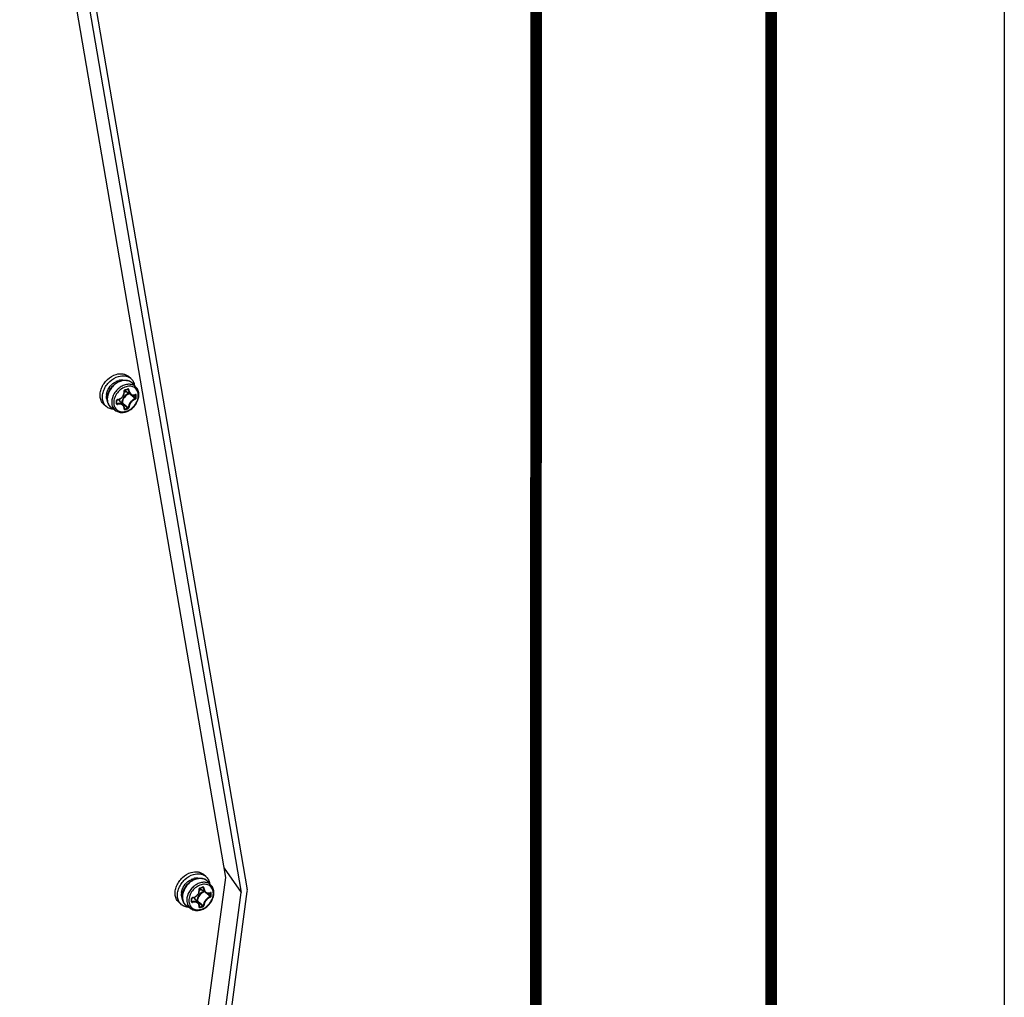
# Model space of a CAD drawing. Header units: millimetres. Extents: x 0 to 420, y 0 to 297.
# Tile 501 of 514: x 399 to 420, y 200 to 221. Entities that reach past the tile are written whole.
import ezdxf

# ---------------------------------------------------------------- set-up
doc = ezdxf.new("R2010")
doc.units = ezdxf.units.MM
doc.header["$LTSCALE"] = 23.1
doc.layers.get('0').update_dxf_attribs({"linetype": 'CONTINUOUS'})

msp = doc.modelspace()

# ---------------------------------------------------------------- linework, layer by layer
at = {"color": 7, "linetype": 'Continuous'}
for p, q in [((420, 297), (420, 0)), ((410, 286.9999), (409.8296, 10.1087)), ((403.3066, 202.3711), (398.8868, 228.1147)), ((399.1914, 227.9374), (403.6372, 202.0453)), ((399.3209, 228.0001), (403.7673, 202.1041)), ((401.2683, 213.0662), (401.2183, 213.1095)), ((400.9176, 212.9823), (400.9565, 212.9662)), ((400.9451, 212.9584), (400.9176, 212.9823)), ((400.9756, 212.9783), (400.9495, 213.0009)), ((401.2011, 212.8323), (401.2128, 212.8261)), ((401.2053, 212.8338), (401.2046, 212.8334)), ((401.3854, 212.8749), (401.3136, 212.956)), ((401.2657, 212.7201), (401.1406, 212.7977)), ((401.2588, 212.7244), (401.2649, 212.7193)), ((401.3006, 212.7074), (401.3147, 212.6954)), ((401.3639, 212.7176), (401.3706, 212.7141)), ((400.7446, 212.4614), (400.6946, 212.5047)), ((400.9506, 212.3728), (400.8601, 212.4323)), ((400.9687, 212.5855), (400.9685, 212.5959)), ((400.9686, 212.5368), (400.9783, 212.5239)), ((400.9688, 212.5724), (400.9687, 212.5855)), ((400.9687, 212.5458), (400.9688, 212.5587)), ((400.9688, 212.5587), (400.9688, 212.5724)), ((401.1105, 212.4928), (401.0161, 212.6053)), ((401.0754, 212.5461), (401.0677, 212.5439)), ((401.0799, 212.5337), (401.077, 212.5328)), ((401.1295, 212.4131), (401.1296, 212.4137)), ((401.1295, 212.4127), (401.1295, 212.4131)), ((401.1304, 212.4196), (401.1361, 212.4119)), ((403.2727, 202.5682), (403.6372, 202.0453)), ((401.0898, 185.9582), (403.3066, 202.3711)), ((402.5275, 202.3072), (402.5665, 202.2911)), ((402.555, 202.2833), (402.5275, 202.3072)), ((402.5855, 202.3031), (402.5594, 202.3257)), ((402.8782, 202.391), (402.8282, 202.4343)), ((402.9954, 202.1998), (402.9236, 202.2808)), ((400.7444, 179.5599), (403.7678, 202.0658)), ((402.8757, 202.045), (402.7505, 202.1226)), ((402.811, 202.1572), (402.8227, 202.1509)), ((402.8153, 202.1587), (402.8145, 202.1583)), ((400.6143, 179.5434), (403.6372, 202.0453)), ((402.5786, 201.9104), (402.5785, 201.9208)), ((402.5787, 201.8973), (402.5786, 201.9104)), ((402.5786, 201.8706), (402.5787, 201.8836)), ((402.5786, 201.8617), (402.5882, 201.8488)), ((402.5787, 201.8836), (402.5787, 201.8973)), ((402.7205, 201.8177), (402.626, 201.9302)), ((402.6854, 201.871), (402.6776, 201.8688)), ((402.6899, 201.8585), (402.6869, 201.8577)), ((402.8687, 202.0493), (402.8748, 202.0441)), ((402.9105, 202.0322), (402.9247, 202.0203)), ((402.9738, 202.0425), (402.9805, 202.039)), ((402.3545, 201.7863), (402.3045, 201.8296)), ((402.5605, 201.6977), (402.47, 201.7572)), ((402.7394, 201.738), (402.7395, 201.7385)), ((402.7395, 201.7376), (402.7394, 201.738)), ((402.7404, 201.7445), (402.746, 201.7367))]:
    msp.add_line(p, q, dxfattribs=at)
at = {"color": 7, "linetype": 'Continuous', "const_width": 0.25}
for points in [[(415, 5), (415, 292)], [(410, 287), (409.8468, 9.9234)]]:
    msp.add_lwpolyline(points, dxfattribs=at)
at = {"color": 7, "linetype": 'Continuous'}
for points in [[(401.1382, 212.8142), (401.1473, 212.8167), (401.1595, 212.8201), (401.1716, 212.8236), (401.1836, 212.8271), (401.1955, 212.8306), (401.2046, 212.8334)], [(401.2046, 212.8334), (401.2051, 212.8336), (401.2062, 212.8337), (401.2071, 212.8336), (401.2079, 212.8334), (401.2082, 212.8333)], [(400.9797, 212.6071), (400.9916, 212.6091), (401.0066, 212.6128), (401.0213, 212.6179), (401.0355, 212.6243), (401.0491, 212.632), (401.0619, 212.6409), (401.074, 212.6509), (401.0851, 212.6619), (401.0952, 212.6738), (401.1042, 212.6865), (401.1121, 212.6999), (401.1186, 212.714), (401.1239, 212.7285), (401.1278, 212.7433), (401.1303, 212.7584), (401.1314, 212.7736), (401.131, 212.7887), (401.1295, 212.8014)], [(401.1295, 212.8014), (401.1295, 212.8029), (401.1297, 212.8045), (401.1302, 212.806), (401.1308, 212.8076), (401.1316, 212.8091), (401.1326, 212.8104), (401.1337, 212.8116), (401.135, 212.8127), (401.1363, 212.8135), (401.1376, 212.8141), (401.1382, 212.8142)], [(401.2657, 212.7202), (401.2723, 212.7164), (401.2819, 212.7122), (401.292, 212.709), (401.3025, 212.707), (401.3133, 212.7062), (401.3243, 212.7066), (401.3355, 212.7082), (401.3468, 212.711), (401.358, 212.715), (401.3666, 212.7189)], [(401.3666, 212.7189), (401.3674, 212.7192), (401.368, 212.7194), (401.3683, 212.7194)], [(400.9685, 212.5959), (400.9686, 212.5971), (400.969, 212.5987), (400.9698, 212.6004), (400.9708, 212.6019), (400.9721, 212.6034), (400.9736, 212.6046), (400.9752, 212.6057), (400.977, 212.6065), (400.9787, 212.607), (400.9796, 212.6071)], [(400.9685, 212.5295), (400.9686, 212.5329), (400.9687, 212.5458)], [(400.9692, 212.5272), (400.9689, 212.5277), (400.9686, 212.5284), (400.9685, 212.5292), (400.9685, 212.5295)], [(401.1296, 212.4137), (401.1308, 212.4225), (401.1314, 212.434), (401.1308, 212.4452), (401.1289, 212.456), (401.1258, 212.4664), (401.1215, 212.4762), (401.1161, 212.4854), (401.1105, 212.4929)], [(402.5896, 201.932), (402.6015, 201.9339), (402.6166, 201.9376), (402.6312, 201.9428), (402.6454, 201.9492), (402.659, 201.9569), (402.6719, 201.9658), (402.6839, 201.9757), (402.695, 201.9867), (402.7052, 201.9986), (402.7142, 202.0114), (402.722, 202.0248), (402.7286, 202.0388), (402.7338, 202.0533), (402.7377, 202.0682), (402.7402, 202.0833), (402.7413, 202.0984), (402.7409, 202.1136), (402.7395, 202.1263)], [(402.7395, 202.1263), (402.7395, 202.1278), (402.7397, 202.1293), (402.7401, 202.1309), (402.7407, 202.1325), (402.7415, 202.1339), (402.7425, 202.1353), (402.7437, 202.1365), (402.7449, 202.1375), (402.7462, 202.1384), (402.7475, 202.1389), (402.7481, 202.1391)], [(402.7481, 202.1391), (402.7573, 202.1416), (402.7694, 202.145), (402.7815, 202.1484), (402.7935, 202.1519), (402.8054, 202.1555), (402.8145, 202.1583)], [(402.8145, 202.1583), (402.8151, 202.1584), (402.8161, 202.1586), (402.817, 202.1585), (402.8178, 202.1583), (402.8181, 202.1581)], [(402.5785, 201.9208), (402.5786, 201.922), (402.579, 201.9236), (402.5797, 201.9252), (402.5807, 201.9268), (402.582, 201.9283), (402.5835, 201.9295), (402.5852, 201.9305), (402.5869, 201.9313), (402.5886, 201.9318), (402.5896, 201.932)], [(402.5785, 201.8544), (402.5785, 201.8578), (402.5786, 201.8706)], [(402.5791, 201.852), (402.5788, 201.8526), (402.5786, 201.8532), (402.5785, 201.8541), (402.5785, 201.8544)], [(402.8756, 202.045), (402.8822, 202.0413), (402.8918, 202.037), (402.9019, 202.0339), (402.9124, 202.0319), (402.9232, 202.0311), (402.9343, 202.0314), (402.9455, 202.033), (402.9567, 202.0358), (402.9679, 202.0398), (402.9765, 202.0437)], [(402.9765, 202.0437), (402.9773, 202.0441), (402.9779, 202.0442), (402.9782, 202.0443)], [(402.7395, 201.7385), (402.7408, 201.7474), (402.7413, 201.7589), (402.7407, 201.7701), (402.7388, 201.7809), (402.7357, 201.7913), (402.7315, 201.8011), (402.7261, 201.8102), (402.7204, 201.8177)]]:
    msp.add_lwpolyline(points, dxfattribs=at)
for centre, radius, start, end in [((401.0834, 212.7585), 0.2761, 99.13236, 105.26751), ((400.5922, 214.8442), 2.0958, 285.1573, 287.05436), ((401.1668, 212.8259), 0.1962, 50.21099, 52.55698), ((401.167, 212.8262), 0.1958, 47.22734, 50.21044), ((401.1662, 212.8254), 0.1969, 41.53016, 47.2187), ((401.0229, 212.6883), 0.2763, 172.94311, 179.02067), ((400.9847, 212.5906), 0.0224, 97.07501, 105.67199), ((400.9361, 212.5381), 0.1045, 40.01139, 46.15737), ((401.1951, 212.8859), 0.1036, 231.02796, 232.4183), ((401.1956, 212.8866), 0.1045, 232.42719, 238.20278), ((392.1627, 201.9796), 14.078, 49.48381, 49.71745), ((393.2142, 203.2088), 12.4604, 49.15596, 49.48764), ((392.7045, 202.4991), 13.3455, 49.50625, 49.82093), ((401.3116, 212.8392), 0.1281, 294.56944, 296.3793), ((399.8263, 212.6807), 1.5447, 0.00466, 1.24001), ((399.8945, 212.6807), 1.4765, 358.73166, 0.00478), ((399.8281, 212.6799), 1.5576, 0.00435, 1.23968), ((399.8969, 212.6799), 1.4888, 358.73194, 0.00505), ((398.7048, 212.5575), 2.2571, 0.00371, 0.85699), ((398.8171, 212.5575), 2.1448, 359.12081, 0.00362), ((400.9657, 212.5295), 0.00278, 350.98932, 359.09365), ((410.196, 223.2549), 14.0729, 229.62633, 229.94629), ((409.679, 222.7426), 13.3342, 229.8909, 230.24479), ((401.1321, 212.415), 0.00339, 216.40821, 219.64724), ((400.7538, 213.8603), 1.498, 284.78581, 287.41773), ((408.7882, 221.58), 11.8849, 229.94478, 230.3357), ((400.7531, 213.8637), 1.5163, 284.78809, 287.41019), ((408.409, 221.2155), 11.348, 230.24369, 230.64376), ((402.6934, 202.0831), 0.2763, 99.25214, 105.2657), ((402.7767, 202.1508), 0.1962, 50.21099, 52.55698), ((402.7769, 202.151), 0.1958, 47.22734, 50.21044), ((402.7762, 202.1503), 0.1969, 41.53016, 47.2187), ((402.805, 202.2107), 0.1036, 231.02796, 232.4183), ((402.8056, 202.2115), 0.1045, 232.42719, 238.20278), ((402.2021, 204.1691), 2.0958, 285.1573, 287.05436), ((402.6327, 202.0132), 0.2761, 172.94211, 179.08646), ((400.3147, 201.8824), 2.2571, 0.00371, 0.85699), ((400.427, 201.8824), 2.1448, 359.12081, 0.00362), ((402.5757, 201.8544), 0.00278, 350.98932, 359.09365), ((402.5946, 201.9155), 0.0224, 97.07501, 105.67199), ((402.546, 201.863), 0.1045, 40.01139, 46.15737), ((411.8059, 212.5798), 14.0729, 229.62633, 229.94629), ((411.289, 212.0675), 13.3342, 229.8909, 230.24479), ((393.7726, 191.3045), 14.078, 49.48381, 49.71745), ((394.8241, 192.5337), 12.4604, 49.15596, 49.48764), ((394.3144, 191.8239), 13.3455, 49.50625, 49.82093), ((402.9215, 202.1641), 0.1281, 294.56944, 296.3793), ((401.4362, 202.0055), 1.5447, 0.00466, 1.24001), ((401.5044, 202.0055), 1.4765, 358.73166, 0.00478), ((401.438, 202.0048), 1.5576, 0.00435, 1.23968), ((401.5068, 202.0047), 1.4888, 358.73194, 0.00505), ((402.7421, 201.7398), 0.00339, 216.40821, 219.64724), ((402.3637, 203.1852), 1.498, 284.78581, 287.41773), ((410.3981, 210.9048), 11.8849, 229.94478, 230.3357), ((402.3631, 203.1886), 1.5163, 284.78809, 287.41019), ((410.0189, 210.5404), 11.348, 230.24369, 230.64376)]:
    msp.add_arc(centre, radius, start, end, dxfattribs=at)
msp.add_ellipse((403.6372, 202.0453), major_axis=(0.1019, 0.1124), ratio=0.7446078, start_param=-0.8244264, end_param=-0.5277204, dxfattribs=at)
for points, knots in [([(400.6945, 212.5048), (400.6729, 212.5235), (400.6356, 212.5714), (400.6083, 212.6608), (400.6095, 212.7608), (400.6382, 212.8634), (400.6918, 212.9613), (400.7885, 213.0733), (400.887, 213.1335), (400.9564, 213.1535)], [0, 0, 0, 0, 0.1043962, 0.214712, 0.3343273, 0.4633026, 0.598992, 0.7371022, 1, 1, 1, 1]), ([(400.7445, 212.4614), (400.7229, 212.4802), (400.6856, 212.5281), (400.6583, 212.6175), (400.6595, 212.7175), (400.6882, 212.8201), (400.7418, 212.918), (400.8385, 213.03), (400.937, 213.0902), (401.0064, 213.1102)], [0, 0, 0, 0, 0.1043962, 0.214712, 0.3343273, 0.4633026, 0.598992, 0.7371022, 1, 1, 1, 1]), ([(400.9564, 213.1535), (401.0026, 213.1669), (401.0758, 213.174), (401.1646, 213.1474), (401.2021, 213.1235), (401.2183, 213.1095)], [0, 0, 0, 0, 0.5240891, 0.7659651, 1, 1, 1, 1]), ([(401.0064, 213.1102), (401.0526, 213.1236), (401.1258, 213.1307), (401.2146, 213.1041), (401.2521, 213.0802), (401.2683, 213.0662)], [0, 0, 0, 0, 0.5240891, 0.7659651, 1, 1, 1, 1]), ([(401.0396, 213.0311), (401.0476, 213.0323), (401.0785, 213.0358), (401.1102, 213.0333), (401.1324, 213.0274)], [0, 0, 0, 0, 0.2609042, 1, 1, 1, 1]), ([(401.2683, 213.0662), (401.2894, 213.0479), (401.3259, 213.0016), (401.3438, 212.9458), (401.3486, 212.9167)], [0, 0, 0, 0, 0.4868108, 1, 1, 1, 1]), ([(400.7487, 212.7223), (400.755, 212.7736), (400.7957, 212.8755), (400.8724, 212.9528), (400.9176, 212.9823)], [0, 0, 0, 0, 0.489346, 1, 1, 1, 1]), ([(400.7622, 212.6298), (400.7622, 212.6982), (400.7979, 212.8043), (400.8863, 212.9148), (400.9444, 212.9601), (400.9756, 212.9783)], [0, 0, 0, 0, 0.4849935, 0.7442061, 1, 1, 1, 1]), ([(400.9801, 212.9745), (400.9488, 212.956), (400.8904, 212.9102), (400.8018, 212.799), (400.7658, 212.6926), (400.7658, 212.6241)], [0, 0, 0, 0, 0.2564494, 0.516507, 1, 1, 1, 1]), ([(401.3854, 212.8749), (401.368, 212.8946), (401.323, 212.9276), (401.239, 212.9459), (401.1479, 212.9335), (401.058, 212.8931), (400.9773, 212.8286), (400.8939, 212.7225), (400.8602, 212.6217), (400.8602, 212.5567)], [0, 0, 0, 0, 0.1046456, 0.2144563, 0.334319, 0.4646472, 0.602133, 0.7413363, 1, 1, 1, 1]), ([(401.4302, 212.7009), (401.4302, 212.7332), (401.421, 212.782), (401.3875, 212.8354), (401.3541, 212.8665), (401.3133, 212.888), (401.2501, 212.9032), (401.1612, 212.8933), (401.061, 212.8426), (400.9764, 212.7611), (400.919, 212.6603), (400.9035, 212.585), (400.9035, 212.5489)], [0, 0, 0, 0, 0.1160607, 0.1705313, 0.2240165, 0.2780772, 0.3341495, 0.4551614, 0.5892547, 0.7306756, 0.8703728, 1, 1, 1, 1]), ([(400.9495, 213.0009), (400.9545, 213.0034), (400.9742, 213.013), (400.995, 213.0205), (401.0107, 213.0248)], [0, 0, 0, 0, 0.2552422, 1, 1, 1, 1]), ([(400.9756, 212.9783), (400.984, 212.9832), (401.0173, 213.0011), (401.0532, 213.0142), (401.0807, 213.0203)], [0, 0, 0, 0, 0.2571323, 1, 1, 1, 1]), ([(401.0867, 213.0175), (401.0776, 213.0155), (401.0405, 213.0055), (401.0051, 212.9893), (400.9801, 212.9745)], [0, 0, 0, 0, 0.2422437, 1, 1, 1, 1]), ([(401.0807, 213.0203), (401.1026, 213.0252), (401.1465, 213.0303), (401.2109, 213.0221), (401.2686, 212.9976), (401.3003, 212.971), (401.3136, 212.956)], [0, 0, 0, 0, 0.2662941, 0.5187749, 0.7613087, 1, 1, 1, 1]), ([(401.286, 212.9817), (401.273, 212.9916), (401.244, 213.0086), (401.1769, 213.0283), (401.122, 213.0254), (401.0867, 213.0175)], [0, 0, 0, 0, 0.2356681, 0.4787302, 1, 1, 1, 1]), ([(401.1402, 212.8213), (401.1351, 212.82), (401.126, 212.8127), (401.1234, 212.8014), (401.1242, 212.7962)], [0, 0, 0, 0, 0.4975018, 1, 1, 1, 1]), ([(401.1402, 212.8213), (401.1403, 212.8197), (401.1405, 212.8173), (401.1391, 212.8145), (401.1382, 212.8142)], [0, 0, 0, 0, 0.6274613, 1, 1, 1, 1]), ([(401.2068, 212.8406), (401.2069, 212.8398), (401.2071, 212.8376), (401.2066, 212.8348), (401.2053, 212.8338)], [0, 0, 0, 0, 0.3178214, 1, 1, 1, 1]), ([(401.2262, 212.8256), (401.226, 212.8304), (401.2228, 212.8379), (401.2139, 212.8417), (401.2091, 212.8413), (401.2068, 212.8406)], [0, 0, 0, 0, 0.5062739, 0.7476301, 1, 1, 1, 1]), ([(401.2128, 212.8261), (401.2127, 212.8268), (401.2121, 212.8297), (401.2101, 212.8323), (401.2082, 212.8333)], [0, 0, 0, 0, 0.2647396, 1, 1, 1, 1]), ([(401.2128, 212.8261), (401.2137, 212.8044), (401.2205, 212.7723), (401.243, 212.7378), (401.2578, 212.7251), (401.2657, 212.7202)], [0, 0, 0, 0, 0.5308597, 0.7721202, 1, 1, 1, 1]), ([(401.2262, 212.8258), (401.2238, 212.8252), (401.2193, 212.8249), (401.2147, 212.8253), (401.2128, 212.8261)], [0, 0, 0, 0, 0.5357866, 1, 1, 1, 1]), ([(401.2262, 212.8256), (401.2272, 212.8064), (401.2345, 212.77), (401.2621, 212.7328), (401.2914, 212.7168), (401.3239, 212.7099), (401.3495, 212.7157), (401.3649, 212.7227)], [0, 0, 0, 0, 0.2788314, 0.5245449, 0.6404177, 0.7560754, 1, 1, 1, 1]), ([(401.442, 212.7151), (401.442, 212.7445), (401.4334, 212.8026), (401.404, 212.8539), (401.3854, 212.8749)], [0, 0, 0, 0, 0.5121723, 1, 1, 1, 1]), ([(400.7634, 212.6017), (400.7605, 212.6086), (400.75, 212.6379), (400.7463, 212.6695), (400.7466, 212.693)], [0, 0, 0, 0, 0.2409599, 1, 1, 1, 1]), ([(400.8601, 212.4323), (400.8447, 212.4424), (400.8164, 212.4671), (400.774, 212.5312), (400.7622, 212.5906), (400.7622, 212.6298)], [0, 0, 0, 0, 0.2414081, 0.4858196, 1, 1, 1, 1]), ([(400.7658, 212.6241), (400.7658, 212.5858), (400.7771, 212.528), (400.8181, 212.4657), (400.8454, 212.442), (400.8601, 212.4323)], [0, 0, 0, 0, 0.5179815, 0.7609117, 1, 1, 1, 1]), ([(400.9035, 212.5489), (400.9035, 212.5165), (400.9127, 212.4678), (400.9462, 212.4144), (400.9796, 212.3832), (401.0204, 212.3617), (401.0836, 212.3465), (401.1725, 212.3565), (401.2727, 212.4072), (401.3572, 212.4886), (401.4147, 212.5894), (401.4302, 212.6648), (401.4302, 212.7009)], [0, 0, 0, 0, 0.1160607, 0.1705313, 0.2240165, 0.2780772, 0.3341495, 0.4551614, 0.5892547, 0.7306756, 0.8703728, 1, 1, 1, 1]), ([(400.9506, 212.3728), (400.9724, 212.3585), (401.0232, 212.3376), (401.1068, 212.3341), (401.1919, 212.3561), (401.2723, 212.4006), (401.3425, 212.4638), (401.4141, 212.5637), (401.442, 212.6557), (401.442, 212.7151)], [0, 0, 0, 0, 0.1109901, 0.226939, 0.3499004, 0.4795692, 0.6134041, 0.7475358, 1, 1, 1, 1]), ([(400.9786, 212.6122), (400.9739, 212.6109), (400.9655, 212.6054), (400.9616, 212.5959), (400.9617, 212.5913)], [0, 0, 0, 0, 0.5153786, 1, 1, 1, 1]), ([(400.9817, 212.6128), (400.9817, 212.6114), (400.9816, 212.6095), (400.9804, 212.6072), (400.9797, 212.6071)], [0, 0, 0, 0, 0.6537062, 1, 1, 1, 1]), ([(400.9819, 212.6128), (401.003, 212.6154), (401.0449, 212.6298), (401.0947, 212.6734), (401.1245, 212.732), (401.1274, 212.7757), (401.1242, 212.7962)], [0, 0, 0, 0, 0.248621, 0.5039092, 0.7568649, 1, 1, 1, 1]), ([(401.0406, 212.5762), (401.0394, 212.58), (401.0339, 212.5945), (401.0256, 212.6081), (401.0181, 212.6168)], [0, 0, 0, 0, 0.2564861, 1, 1, 1, 1]), ([(401.222, 212.7473), (401.1817, 212.7304), (401.1118, 212.6731), (401.0774, 212.5884), (401.0754, 212.5461)], [0, 0, 0, 0, 0.5082968, 1, 1, 1, 1]), ([(401.2361, 212.7385), (401.1959, 212.724), (401.1253, 212.6691), (401.0904, 212.586), (401.0885, 212.5444)], [0, 0, 0, 0, 0.5065375, 1, 1, 1, 1]), ([(401.1242, 212.7964), (401.1257, 212.7969), (401.1278, 212.7976), (401.1297, 212.7998), (401.1296, 212.8007)], [0, 0, 0, 0, 0.6366992, 1, 1, 1, 1]), ([(401.1303, 212.7936), (401.1335, 212.7916), (401.1467, 212.7843), (401.1615, 212.7797), (401.1727, 212.7777)], [0, 0, 0, 0, 0.2456572, 1, 1, 1, 1]), ([(401.3633, 212.635), (401.344, 212.6281), (401.3058, 212.6056), (401.259, 212.5583), (401.2252, 212.5021), (401.2138, 212.4606), (401.2128, 212.441)], [0, 0, 0, 0, 0.2405037, 0.5080106, 0.7710472, 1, 1, 1, 1]), ([(401.3685, 212.6224), (401.3503, 212.6157), (401.3145, 212.5942), (401.2705, 212.5494), (401.2384, 212.4965), (401.2274, 212.4575), (401.2262, 212.4391)], [0, 0, 0, 0, 0.2401912, 0.5081306, 0.7715368, 1, 1, 1, 1]), ([(401.3633, 212.635), (401.3644, 212.6355), (401.3685, 212.6386), (401.3707, 212.6441), (401.3706, 212.648)], [0, 0, 0, 0, 0.2292298, 1, 1, 1, 1]), ([(401.3687, 212.6225), (401.369, 212.626), (401.3674, 212.631), (401.3642, 212.6344), (401.3633, 212.635)], [0, 0, 0, 0, 0.7650626, 1, 1, 1, 1]), ([(401.3687, 212.7245), (401.3687, 212.7238), (401.3688, 212.7218), (401.3679, 212.7195), (401.3666, 212.7189)], [0, 0, 0, 0, 0.3119883, 1, 1, 1, 1]), ([(401.3706, 212.7141), (401.3706, 212.7147), (401.3706, 212.7167), (401.3695, 212.7188), (401.3682, 212.7195)], [0, 0, 0, 0, 0.2993483, 1, 1, 1, 1]), ([(401.3854, 212.7136), (401.3853, 212.7176), (401.3828, 212.7246), (401.3744, 212.7266), (401.3704, 212.7254), (401.3685, 212.7244)], [0, 0, 0, 0, 0.5010646, 0.7338997, 1, 1, 1, 1]), ([(401.3685, 212.6224), (401.3708, 212.6233), (401.3795, 212.6287), (401.3852, 212.6391), (401.3854, 212.6469)], [0, 0, 0, 0, 0.2368196, 1, 1, 1, 1]), ([(401.3854, 212.7136), (401.383, 212.7125), (401.3779, 212.7119), (401.3726, 212.7128), (401.3706, 212.7141)], [0, 0, 0, 0, 0.5192529, 1, 1, 1, 1]), ([(401.3854, 212.6469), (401.383, 212.6459), (401.3778, 212.6453), (401.3726, 212.6465), (401.3706, 212.648)], [0, 0, 0, 0, 0.5145889, 1, 1, 1, 1]), ([(400.9037, 212.4033), (400.8742, 212.404), (400.8166, 212.4137), (400.7656, 212.4432), (400.7445, 212.4614)], [0, 0, 0, 0, 0.5131489, 1, 1, 1, 1]), ([(400.8602, 212.5567), (400.8602, 212.52), (400.871, 212.4646), (400.9103, 212.4049), (400.9364, 212.3821), (400.9506, 212.3728)], [0, 0, 0, 0, 0.517891, 0.7608542, 1, 1, 1, 1]), ([(400.9617, 212.5246), (400.9616, 212.5224), (400.9626, 212.5178), (400.9691, 212.5105), (400.9772, 212.5098), (400.9819, 212.5108)], [0, 0, 0, 0, 0.2427964, 0.4809595, 1, 1, 1, 1]), ([(400.9617, 212.5913), (400.9626, 212.5914), (400.9652, 212.592), (400.9686, 212.594), (400.9685, 212.5959)], [0, 0, 0, 0, 0.3377984, 1, 1, 1, 1]), ([(400.9617, 212.5246), (400.9625, 212.5248), (400.9652, 212.5254), (400.9682, 212.5272), (400.9685, 212.5291)], [0, 0, 0, 0, 0.320164, 1, 1, 1, 1]), ([(400.9692, 212.5272), (400.9701, 212.5259), (400.9731, 212.5238), (400.9766, 212.5236), (400.9783, 212.5239)], [0, 0, 0, 0, 0.4812439, 1, 1, 1, 1]), ([(401.1105, 212.4929), (401.1038, 212.5009), (401.0865, 212.515), (401.054, 212.527), (401.0169, 212.5303), (400.9912, 212.5269), (400.9783, 212.5239)], [0, 0, 0, 0, 0.2209913, 0.4594984, 0.7198422, 1, 1, 1, 1]), ([(400.9817, 212.5108), (400.9816, 212.5132), (400.9808, 212.5177), (400.9794, 212.522), (400.9783, 212.5239)], [0, 0, 0, 0, 0.5258085, 1, 1, 1, 1]), ([(401.1242, 212.4096), (401.1271, 212.4256), (401.1259, 212.4513), (401.1098, 212.4797), (401.0851, 212.503), (401.0399, 212.5182), (401.0016, 212.5152), (400.9819, 212.5108)], [0, 0, 0, 0, 0.2330334, 0.3453824, 0.4604388, 0.7117048, 1, 1, 1, 1]), ([(401.0755, 212.5462), (401.0777, 212.5467), (401.0823, 212.5468), (401.0868, 212.5456), (401.0885, 212.5444)], [0, 0, 0, 0, 0.5267603, 1, 1, 1, 1]), ([(401.0755, 212.5462), (401.0755, 212.5438), (401.0764, 212.5394), (401.0785, 212.5352), (401.0799, 212.5337)], [0, 0, 0, 0, 0.5220549, 1, 1, 1, 1]), ([(401.0799, 212.5337), (401.0832, 212.535), (401.087, 212.5387), (401.0884, 212.5432), (401.0885, 212.5444)], [0, 0, 0, 0, 0.759447, 1, 1, 1, 1]), ([(401.1242, 212.4096), (401.1239, 212.4076), (401.1238, 212.4036), (401.1288, 212.3966), (401.1361, 212.3966), (401.1402, 212.3976)], [0, 0, 0, 0, 0.2508036, 0.4766386, 1, 1, 1, 1]), ([(401.1242, 212.4095), (401.1249, 212.4096), (401.1271, 212.4102), (401.1293, 212.412), (401.1296, 212.4137)], [0, 0, 0, 0, 0.3022678, 1, 1, 1, 1]), ([(401.1311, 212.4117), (401.1315, 212.4116), (401.1331, 212.4112), (401.1348, 212.4115), (401.1361, 212.4119)], [0, 0, 0, 0, 0.2180715, 1, 1, 1, 1]), ([(401.1402, 212.3976), (401.1405, 212.4002), (401.1397, 212.4052), (401.1377, 212.41), (401.1361, 212.4119)], [0, 0, 0, 0, 0.5092928, 1, 1, 1, 1]), ([(401.2022, 212.431), (401.2035, 212.4313), (401.208, 212.4332), (401.2123, 212.4374), (401.2128, 212.441)], [0, 0, 0, 0, 0.2675153, 1, 1, 1, 1]), ([(401.2068, 212.4169), (401.2072, 212.4194), (401.2063, 212.4245), (401.204, 212.4292), (401.2022, 212.431)], [0, 0, 0, 0, 0.5054263, 1, 1, 1, 1]), ([(401.2068, 212.4169), (401.2093, 212.4177), (401.2183, 212.4222), (401.2258, 212.4316), (401.2262, 212.4391)], [0, 0, 0, 0, 0.2596362, 1, 1, 1, 1]), ([(401.2262, 212.4389), (401.2229, 212.4376), (401.2176, 212.4378), (401.2136, 212.4403), (401.2128, 212.441)], [0, 0, 0, 0, 0.7666412, 1, 1, 1, 1]), ([(402.3045, 201.8296), (402.2828, 201.8484), (402.2455, 201.8962), (402.2182, 201.9857), (402.2194, 202.0856), (402.2481, 202.1883), (402.3017, 202.2862), (402.3985, 202.3982), (402.497, 202.4583), (402.5664, 202.4784)], [0, 0, 0, 0, 0.1043962, 0.214712, 0.3343273, 0.4633026, 0.598992, 0.7371022, 1, 1, 1, 1]), ([(402.5664, 202.4784), (402.6126, 202.4917), (402.6858, 202.4988), (402.7746, 202.4723), (402.812, 202.4484), (402.8282, 202.4343)], [0, 0, 0, 0, 0.5240891, 0.7659651, 1, 1, 1, 1]), ([(402.3545, 201.7863), (402.3328, 201.8051), (402.2955, 201.8529), (402.2682, 201.9424), (402.2694, 202.0423), (402.2981, 202.145), (402.3517, 202.2429), (402.4485, 202.3549), (402.547, 202.415), (402.6164, 202.4351)], [0, 0, 0, 0, 0.1043962, 0.214712, 0.3343273, 0.4633026, 0.598992, 0.7371022, 1, 1, 1, 1]), ([(402.3586, 202.0471), (402.3649, 202.0985), (402.4057, 202.2003), (402.4823, 202.2777), (402.5275, 202.3072)], [0, 0, 0, 0, 0.489346, 1, 1, 1, 1]), ([(402.3721, 201.9547), (402.3721, 202.0231), (402.4078, 202.1291), (402.4962, 202.2397), (402.5544, 202.2849), (402.5855, 202.3032)], [0, 0, 0, 0, 0.4849935, 0.7442061, 1, 1, 1, 1]), ([(402.59, 202.2993), (402.5587, 202.2808), (402.5003, 202.235), (402.4117, 202.1238), (402.3758, 202.0175), (402.3758, 201.9489)], [0, 0, 0, 0, 0.2564494, 0.516507, 1, 1, 1, 1]), ([(402.9954, 202.1998), (402.9779, 202.2195), (402.9329, 202.2525), (402.8489, 202.2708), (402.7578, 202.2584), (402.668, 202.2179), (402.5872, 202.1534), (402.5038, 202.0473), (402.4701, 201.9465), (402.4701, 201.8815)], [0, 0, 0, 0, 0.1046456, 0.2144563, 0.334319, 0.4646472, 0.602133, 0.7413363, 1, 1, 1, 1]), ([(402.5594, 202.3257), (402.5644, 202.3283), (402.5842, 202.3378), (402.6049, 202.3454), (402.6207, 202.3497)], [0, 0, 0, 0, 0.2552422, 1, 1, 1, 1]), ([(402.5855, 202.3032), (402.5939, 202.3081), (402.6271, 202.326), (402.6631, 202.339), (402.6905, 202.3452)], [0, 0, 0, 0, 0.2571216, 1, 1, 1, 1]), ([(402.6966, 202.3424), (402.6876, 202.3404), (402.6504, 202.3303), (402.6151, 202.3142), (402.59, 202.2993)], [0, 0, 0, 0, 0.2422432, 1, 1, 1, 1]), ([(402.6164, 202.4351), (402.6626, 202.4484), (402.7358, 202.4555), (402.8246, 202.429), (402.862, 202.4051), (402.8782, 202.391)], [0, 0, 0, 0, 0.5240891, 0.7659651, 1, 1, 1, 1]), ([(402.649, 202.3558), (402.657, 202.3571), (402.6881, 202.3607), (402.72, 202.3582), (402.7424, 202.3523)], [0, 0, 0, 0, 0.2609726, 1, 1, 1, 1]), ([(402.6905, 202.3452), (402.7124, 202.3501), (402.7563, 202.3552), (402.8208, 202.347), (402.8785, 202.3225), (402.9102, 202.2959), (402.9236, 202.2808)], [0, 0, 0, 0, 0.2663069, 0.5187912, 0.7613193, 1, 1, 1, 1]), ([(402.896, 202.3065), (402.883, 202.3165), (402.8539, 202.3334), (402.7868, 202.3532), (402.7319, 202.3503), (402.6966, 202.3424)], [0, 0, 0, 0, 0.2356686, 0.4787309, 1, 1, 1, 1]), ([(402.8782, 202.391), (402.8994, 202.3727), (402.9358, 202.3265), (402.9537, 202.2706), (402.9585, 202.2416)], [0, 0, 0, 0, 0.4868108, 1, 1, 1, 1]), ([(403.0401, 202.0258), (403.0401, 202.0581), (403.0309, 202.1069), (402.9974, 202.1602), (402.964, 202.1914), (402.9232, 202.2129), (402.86, 202.2281), (402.7712, 202.2181), (402.6709, 202.1674), (402.5864, 202.086), (402.5289, 201.9852), (402.5135, 201.9099), (402.5135, 201.8737)], [0, 0, 0, 0, 0.1160607, 0.1705313, 0.2240165, 0.2780772, 0.3341495, 0.4551614, 0.5892547, 0.7306756, 0.8703728, 1, 1, 1, 1]), ([(402.5918, 201.9377), (402.6129, 201.9403), (402.6549, 201.9547), (402.7046, 201.9982), (402.7344, 202.0568), (402.7373, 202.1006), (402.7341, 202.1211)], [0, 0, 0, 0, 0.248621, 0.5039092, 0.7568649, 1, 1, 1, 1]), ([(402.8319, 202.0722), (402.7916, 202.0552), (402.7217, 201.9979), (402.6873, 201.9133), (402.6854, 201.871)], [0, 0, 0, 0, 0.5082968, 1, 1, 1, 1]), ([(402.8461, 202.0634), (402.8058, 202.0488), (402.7353, 201.994), (402.7004, 201.9109), (402.6985, 201.8692)], [0, 0, 0, 0, 0.5065375, 1, 1, 1, 1]), ([(402.7501, 202.1462), (402.745, 202.1448), (402.7359, 202.1376), (402.7333, 202.1263), (402.7341, 202.1211)], [0, 0, 0, 0, 0.4975018, 1, 1, 1, 1]), ([(402.7341, 202.1213), (402.7356, 202.1217), (402.7377, 202.1225), (402.7397, 202.1247), (402.7395, 202.1255)], [0, 0, 0, 0, 0.6366992, 1, 1, 1, 1]), ([(402.7403, 202.1184), (402.7434, 202.1165), (402.7567, 202.1091), (402.7714, 202.1045), (402.7826, 202.1026)], [0, 0, 0, 0, 0.2456572, 1, 1, 1, 1]), ([(402.7501, 202.1462), (402.7503, 202.1446), (402.7504, 202.1421), (402.749, 202.1394), (402.7481, 202.1391)], [0, 0, 0, 0, 0.6274613, 1, 1, 1, 1]), ([(402.8168, 202.1654), (402.8169, 202.1647), (402.817, 202.1624), (402.8165, 202.1597), (402.8153, 202.1587)], [0, 0, 0, 0, 0.3178214, 1, 1, 1, 1]), ([(402.8361, 202.1505), (402.8359, 202.1552), (402.8328, 202.1628), (402.8238, 202.1666), (402.819, 202.1661), (402.8168, 202.1654)], [0, 0, 0, 0, 0.5062739, 0.7476301, 1, 1, 1, 1]), ([(402.8227, 202.1509), (402.8226, 202.1517), (402.8221, 202.1546), (402.82, 202.1571), (402.8181, 202.1581)], [0, 0, 0, 0, 0.2647396, 1, 1, 1, 1]), ([(402.8227, 202.1509), (402.8236, 202.1293), (402.8305, 202.0972), (402.853, 202.0627), (402.8677, 202.0499), (402.8756, 202.045)], [0, 0, 0, 0, 0.5308597, 0.7721202, 1, 1, 1, 1]), ([(402.8361, 202.1507), (402.8338, 202.1501), (402.8293, 202.1497), (402.8247, 202.1502), (402.8227, 202.1509)], [0, 0, 0, 0, 0.5357866, 1, 1, 1, 1]), ([(402.8361, 202.1505), (402.8371, 202.1313), (402.8445, 202.0949), (402.872, 202.0577), (402.9014, 202.0417), (402.9339, 202.0348), (402.9595, 202.0405), (402.9748, 202.0476)], [0, 0, 0, 0, 0.2788314, 0.5245449, 0.6404177, 0.7560754, 1, 1, 1, 1]), ([(403.052, 202.04), (403.052, 202.0694), (403.0433, 202.1274), (403.0139, 202.1788), (402.9954, 202.1998)], [0, 0, 0, 0, 0.5121723, 1, 1, 1, 1]), ([(402.3734, 201.9266), (402.3704, 201.9335), (402.36, 201.9627), (402.3562, 201.9941), (402.3566, 202.0176)], [0, 0, 0, 0, 0.2409888, 1, 1, 1, 1]), ([(402.47, 201.7572), (402.4547, 201.7673), (402.4263, 201.7919), (402.3839, 201.8561), (402.3721, 201.9155), (402.3721, 201.9547)], [0, 0, 0, 0, 0.2414081, 0.4858196, 1, 1, 1, 1]), ([(402.3758, 201.9489), (402.3758, 201.9107), (402.387, 201.8529), (402.428, 201.7906), (402.4553, 201.7669), (402.47, 201.7572)], [0, 0, 0, 0, 0.5179815, 0.7609117, 1, 1, 1, 1]), ([(402.4701, 201.8815), (402.4701, 201.8449), (402.4809, 201.7895), (402.5202, 201.7298), (402.5464, 201.707), (402.5605, 201.6977)], [0, 0, 0, 0, 0.517891, 0.7608542, 1, 1, 1, 1]), ([(402.5135, 201.8737), (402.5135, 201.8414), (402.5226, 201.7926), (402.5561, 201.7392), (402.5895, 201.7081), (402.6303, 201.6866), (402.6935, 201.6714), (402.7824, 201.6813), (402.8826, 201.7321), (402.9672, 201.8135), (403.0246, 201.9143), (403.0401, 201.9896), (403.0401, 202.0258)], [0, 0, 0, 0, 0.1160607, 0.1705313, 0.2240165, 0.2780772, 0.3341495, 0.4551614, 0.5892547, 0.7306756, 0.8703728, 1, 1, 1, 1]), ([(402.5605, 201.6977), (402.5824, 201.6833), (402.6331, 201.6625), (402.7168, 201.659), (402.8018, 201.681), (402.8822, 201.7255), (402.9524, 201.7887), (403.0241, 201.8886), (403.052, 201.9805), (403.052, 202.04)], [0, 0, 0, 0, 0.1109901, 0.226939, 0.3499004, 0.4795692, 0.6134041, 0.7475358, 1, 1, 1, 1]), ([(402.5885, 201.937), (402.5839, 201.9357), (402.5754, 201.9303), (402.5715, 201.9207), (402.5716, 201.9161)], [0, 0, 0, 0, 0.5153786, 1, 1, 1, 1]), ([(402.5716, 201.8495), (402.5715, 201.8472), (402.5725, 201.8426), (402.579, 201.8354), (402.5871, 201.8346), (402.5919, 201.8357)], [0, 0, 0, 0, 0.2427964, 0.4809595, 1, 1, 1, 1]), ([(402.5716, 201.9161), (402.5725, 201.9163), (402.5751, 201.9169), (402.5785, 201.9189), (402.5785, 201.9208)], [0, 0, 0, 0, 0.3377984, 1, 1, 1, 1]), ([(402.5716, 201.8495), (402.5725, 201.8496), (402.5751, 201.8502), (402.5781, 201.8521), (402.5784, 201.854)], [0, 0, 0, 0, 0.320164, 1, 1, 1, 1]), ([(402.5791, 201.852), (402.5801, 201.8507), (402.583, 201.8487), (402.5865, 201.8485), (402.5882, 201.8488)], [0, 0, 0, 0, 0.4812439, 1, 1, 1, 1]), ([(402.7204, 201.8177), (402.7137, 201.8257), (402.6964, 201.8399), (402.664, 201.8519), (402.6268, 201.8552), (402.6012, 201.8518), (402.5882, 201.8488)], [0, 0, 0, 0, 0.2209913, 0.4594984, 0.7198422, 1, 1, 1, 1]), ([(402.5917, 201.8357), (402.5916, 201.8381), (402.5907, 201.8425), (402.5893, 201.8469), (402.5882, 201.8488)], [0, 0, 0, 0, 0.5258085, 1, 1, 1, 1]), ([(402.5917, 201.9376), (402.5916, 201.9363), (402.5915, 201.9344), (402.5903, 201.9321), (402.5896, 201.932)], [0, 0, 0, 0, 0.6537062, 1, 1, 1, 1]), ([(402.6505, 201.9011), (402.6493, 201.9049), (402.6438, 201.9194), (402.6355, 201.9329), (402.628, 201.9417)], [0, 0, 0, 0, 0.2564861, 1, 1, 1, 1]), ([(402.6854, 201.871), (402.6877, 201.8716), (402.6922, 201.8717), (402.6967, 201.8704), (402.6985, 201.8692)], [0, 0, 0, 0, 0.5267603, 1, 1, 1, 1]), ([(402.6854, 201.871), (402.6854, 201.8687), (402.6863, 201.8642), (402.6884, 201.8601), (402.6899, 201.8585)], [0, 0, 0, 0, 0.5220549, 1, 1, 1, 1]), ([(402.6899, 201.8585), (402.6932, 201.8598), (402.6969, 201.8636), (402.6984, 201.8681), (402.6985, 201.8692)], [0, 0, 0, 0, 0.759447, 1, 1, 1, 1]), ([(402.9733, 201.9599), (402.9539, 201.953), (402.9158, 201.9305), (402.869, 201.8831), (402.8351, 201.827), (402.8237, 201.7855), (402.8227, 201.7659)], [0, 0, 0, 0, 0.2405037, 0.5080106, 0.7710472, 1, 1, 1, 1]), ([(402.9784, 201.9473), (402.9603, 201.9406), (402.9245, 201.9191), (402.8804, 201.8743), (402.8483, 201.8214), (402.8373, 201.7823), (402.8361, 201.7639)], [0, 0, 0, 0, 0.2401912, 0.5081306, 0.7715368, 1, 1, 1, 1]), ([(402.9733, 201.9599), (402.9743, 201.9604), (402.9784, 201.9635), (402.9807, 201.9689), (402.9805, 201.9729)], [0, 0, 0, 0, 0.2292298, 1, 1, 1, 1]), ([(402.9786, 201.9474), (402.9789, 201.9509), (402.9773, 201.9558), (402.9741, 201.9593), (402.9733, 201.9599)], [0, 0, 0, 0, 0.7650626, 1, 1, 1, 1]), ([(402.9786, 202.0493), (402.9787, 202.0487), (402.9787, 202.0467), (402.9778, 202.0444), (402.9765, 202.0437)], [0, 0, 0, 0, 0.3119883, 1, 1, 1, 1]), ([(402.9805, 202.039), (402.9806, 202.0396), (402.9805, 202.0415), (402.9794, 202.0437), (402.9782, 202.0443)], [0, 0, 0, 0, 0.2993483, 1, 1, 1, 1]), ([(402.9953, 202.0385), (402.9952, 202.0425), (402.9927, 202.0494), (402.9844, 202.0515), (402.9804, 202.0502), (402.9784, 202.0493)], [0, 0, 0, 0, 0.5010646, 0.7338997, 1, 1, 1, 1]), ([(402.9784, 201.9473), (402.9807, 201.9481), (402.9894, 201.9536), (402.9951, 201.964), (402.9953, 201.9718)], [0, 0, 0, 0, 0.2368196, 1, 1, 1, 1]), ([(402.9953, 202.0385), (402.9929, 202.0374), (402.9878, 202.0367), (402.9826, 202.0377), (402.9805, 202.039)], [0, 0, 0, 0, 0.5192529, 1, 1, 1, 1]), ([(402.9953, 201.9718), (402.9929, 201.9707), (402.9877, 201.9702), (402.9825, 201.9714), (402.9805, 201.9729)], [0, 0, 0, 0, 0.5145889, 1, 1, 1, 1]), ([(402.5136, 201.7282), (402.4842, 201.7288), (402.4265, 201.7386), (402.3756, 201.768), (402.3545, 201.7863)], [0, 0, 0, 0, 0.5131489, 1, 1, 1, 1]), ([(402.7341, 201.7345), (402.7371, 201.7505), (402.7358, 201.7762), (402.7198, 201.8046), (402.695, 201.8278), (402.6499, 201.8431), (402.6115, 201.8401), (402.5919, 201.8357)], [0, 0, 0, 0, 0.2330334, 0.3453824, 0.4604388, 0.7117048, 1, 1, 1, 1]), ([(402.7341, 201.7345), (402.7338, 201.7325), (402.7338, 201.7285), (402.7387, 201.7214), (402.746, 201.7214), (402.7501, 201.7225)], [0, 0, 0, 0, 0.2508036, 0.4766386, 1, 1, 1, 1]), ([(402.7341, 201.7343), (402.7348, 201.7345), (402.7371, 201.7351), (402.7392, 201.7369), (402.7395, 201.7385)], [0, 0, 0, 0, 0.3022678, 1, 1, 1, 1]), ([(402.7411, 201.7365), (402.7414, 201.7364), (402.743, 201.736), (402.7448, 201.7363), (402.746, 201.7367)], [0, 0, 0, 0, 0.2180715, 1, 1, 1, 1]), ([(402.7501, 201.7225), (402.7504, 201.725), (402.7496, 201.7301), (402.7476, 201.7349), (402.746, 201.7367)], [0, 0, 0, 0, 0.5092928, 1, 1, 1, 1]), ([(402.8121, 201.7558), (402.8134, 201.7561), (402.818, 201.7581), (402.8222, 201.7623), (402.8227, 201.7659)], [0, 0, 0, 0, 0.2675153, 1, 1, 1, 1]), ([(402.8168, 201.7417), (402.8171, 201.7443), (402.8162, 201.7494), (402.8139, 201.7541), (402.8121, 201.7558)], [0, 0, 0, 0, 0.5054263, 1, 1, 1, 1]), ([(402.8168, 201.7417), (402.8193, 201.7425), (402.8282, 201.7471), (402.8357, 201.7565), (402.8361, 201.7639)], [0, 0, 0, 0, 0.2596362, 1, 1, 1, 1]), ([(402.8361, 201.7638), (402.8328, 201.7625), (402.8275, 201.7627), (402.8235, 201.7652), (402.8227, 201.7659)], [0, 0, 0, 0, 0.7666412, 1, 1, 1, 1])]:
    msp.add_open_spline(points, degree=3, knots=knots, dxfattribs=at)
for points in [[(401.1295, 212.4128), (401.1299, 212.4123), (401.1305, 212.4119), (401.1311, 212.4117)], [(402.7394, 201.7377), (402.7399, 201.7372), (402.7405, 201.7368), (402.7411, 201.7365)]]:
    msp.add_open_spline(points, degree=3, dxfattribs=at)

doc.saveas('drawing.dxf')
